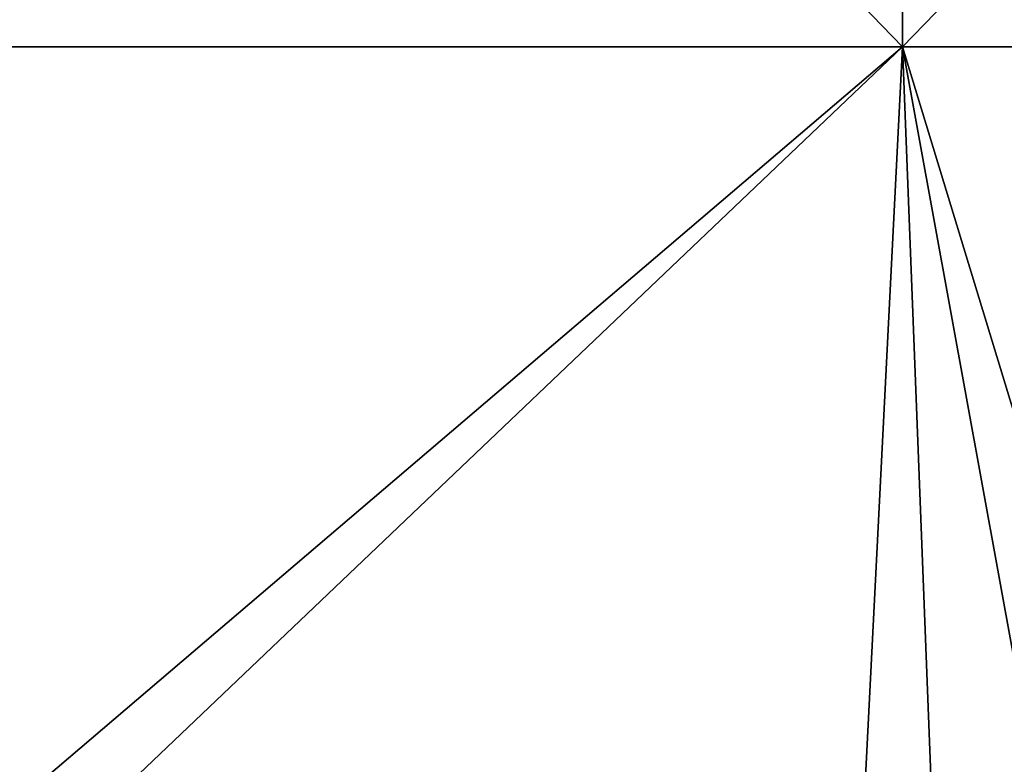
# Model space of a CAD drawing. Header units: millimetres. Extents: x -168 to 168, y -6 to 84.
# Tile 309 of 656: x -24 to -13, y 3 to 11. Entities that reach past the tile are written whole.
import ezdxf

# ---------------------------------------------------------------- set-up
doc = ezdxf.new("R2010")
doc.units = ezdxf.units.MM
doc.header["$LTSCALE"] = 65.185185
doc.layers.add('260', color=7, linetype='CONTINUOUS')
doc.layers.add('263', color=7, linetype='CONTINUOUS')

msp = doc.modelspace()

# ---------------------------------------------------------------- linework, layer by layer
at = {"layer": '260', "linetype": 'CONTINUOUS'}
for points in [[(-27.757, 10.544, -124.908), (-27.73, 24.837, -124.783), (-13.879, 10.544, -124.908), (-27.757, 10.544, -124.908)], [(-27.73, 24.837, -124.783), (-13.865, 24.837, -124.783), (-13.879, 10.544, -124.908), (-27.73, 24.837, -124.783)], [(-13.879, 10.544, -124.908), (0, 24.837, -124.783), (0, 10.544, -124.908), (-13.879, 10.544, -124.908)], [(-13.865, 24.837, -124.783), (0, 24.837, -124.783), (-13.879, 10.544, -124.908), (-13.865, 24.837, -124.783)], [(-26.252, 0, -125), (-27.757, 10.544, -124.908), (-13.879, 10.544, -124.908), (-26.252, 0, -125)], [(-14.412, 0, -125), (-26.252, 0, -125), (-13.879, 10.544, -124.908), (-14.412, 0, -125)], [(-11.958, 0, -125), (-14.412, 0, -125), (-13.879, 10.544, -124.908), (-11.958, 0, -125)], [(-11.958, 0, -125), (-13.879, 10.544, -124.908), (0, 10.544, -124.908), (-11.958, 0, -125)]]:
    msp.add_3dface(points, dxfattribs=at)
at = {"layer": '263', "linetype": 'CONTINUOUS'}
for points in [[(-13.879, 10.544, 124.908), (-27.73, 24.837, 124.783), (-27.757, 10.544, 124.908), (-13.879, 10.544, 124.908)], [(-13.865, 24.837, 124.783), (-27.73, 24.837, 124.783), (-13.879, 10.544, 124.908), (-13.865, 24.837, 124.783)], [(0, 10.544, 124.908), (-13.865, 24.837, 124.783), (-13.879, 10.544, 124.908), (0, 10.544, 124.908)], [(0, 24.837, 124.783), (-13.865, 24.837, 124.783), (0, 10.544, 124.908), (0, 24.837, 124.783)], [(-13.879, 10.544, 124.908), (-27.757, 10.544, 124.908), (-24.958, 0, 125), (-13.879, 10.544, 124.908)], [(-13.471, 0, 125), (-13.879, 10.544, 124.908), (-24.958, 0, 125), (-13.471, 0, 125)], [(-10.664, 0, 125), (-13.879, 10.544, 124.908), (-13.471, 0, 125), (-10.664, 0, 125)], [(0, 10.544, 124.908), (-13.879, 10.544, 124.908), (-10.664, 0, 125), (0, 10.544, 124.908)]]:
    msp.add_3dface(points, dxfattribs=at)

doc.saveas('drawing.dxf')
